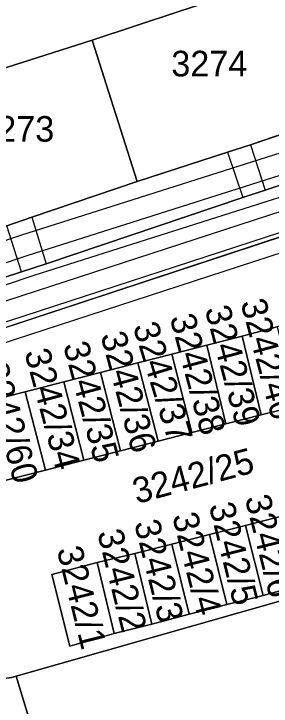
# Model space of a CAD drawing. Extents: x -264070 to -262271, y -1238894 to -1238141.
# Drawn here: x -262381.4 to -262361.2, y -1238526.7 to -1238472.7 of the extents above; entities that cross this region are included whole.
import ezdxf

# ---------------------------------------------------------------- set-up
doc = ezdxf.new("R2010")
doc.units = 0
for name, color, linetype in [('body_kn', 7, 'Continuous'), ('kladpar_druhypozemkov', 7, 'Continuous'), ('kladpar_hranice', 7, 'Continuous'), ('kladpar_parcelnecisla', 7, 'Continuous'), ('kladpar_plochy', 7, 'Continuous'), ('tarchy_linie', 7, 'Continuous'), ('zappar_hrandruhpozemk', 7, 'Continuous')]:
    doc.layers.add(name, color=color, linetype=linetype)

msp = doc.modelspace()

# ---------------------------------------------------------------- linework, layer by layer
at = {"layer": 'body_kn'}
for p, q in [((-262375.23, -1238474.73), (-262375.23, -1238474.73)), ((-262375.23, -1238474.73), (-262375.23, -1238474.73)), ((-262362.86, -1238482.89), (-262362.86, -1238482.89)), ((-262362.86, -1238482.89), (-262362.86, -1238482.89)), ((-262364.66, -1238483.47), (-262364.66, -1238483.47)), ((-262364.66, -1238483.47), (-262364.66, -1238483.47)), ((-262371.73, -1238485.76), (-262371.73, -1238485.76)), ((-262361.71, -1238486.43), (-262361.71, -1238486.43)), ((-262363.45, -1238487.01), (-262363.45, -1238487.01)), ((-262379.96, -1238488.54), (-262379.96, -1238488.54)), ((-262379.96, -1238488.54), (-262379.96, -1238488.54)), ((-262380.82, -1238489.96), (-262380.82, -1238489.96)), ((-262380.31, -1238491.53), (-262380.31, -1238491.53)), ((-262378.83, -1238492.18), (-262378.83, -1238492.18)), ((-262380.76, -1238492.83), (-262380.76, -1238492.83)), ((-262380.76, -1238492.83), (-262380.76, -1238492.83)), ((-262379.8, -1238493.1), (-262379.8, -1238493.1)), ((-262363.52, -1238497.83), (-262363.52, -1238497.83)), ((-262363.52, -1238497.83), (-262363.52, -1238497.83)), ((-262366.28, -1238498.54), (-262366.28, -1238498.54)), ((-262366.28, -1238498.54), (-262366.28, -1238498.54)), ((-262369.02, -1238499.25), (-262369.02, -1238499.25)), ((-262369.02, -1238499.25), (-262369.02, -1238499.25)), ((-262371.66, -1238499.93), (-262371.66, -1238499.93)), ((-262374.59, -1238500.68), (-262374.59, -1238500.68)), ((-262374.59, -1238500.68), (-262374.59, -1238500.68)), ((-262377.45, -1238501.41), (-262377.45, -1238501.41)), ((-262380.47, -1238502.18), (-262380.47, -1238502.18)), ((-262380.47, -1238502.18), (-262380.47, -1238502.18)), ((-262362.02, -1238504), (-262362.02, -1238504)), ((-262364.78, -1238504.69), (-262364.78, -1238504.69)), ((-262367.44, -1238505.37), (-262367.44, -1238505.37)), ((-262370.09, -1238506.05), (-262370.09, -1238506.05)), ((-262370.09, -1238506.05), (-262370.09, -1238506.05)), ((-262373.01, -1238506.8), (-262373.01, -1238506.8)), ((-262375.88, -1238507.53), (-262375.88, -1238507.53)), ((-262375.88, -1238507.53), (-262375.88, -1238507.53)), ((-262378.9, -1238508.3), (-262378.9, -1238508.3)), ((-262363.24, -1238512.62), (-262363.24, -1238512.62)), ((-262363.24, -1238512.62), (-262363.24, -1238512.62)), ((-262366.06, -1238513.34), (-262366.06, -1238513.34)), ((-262366.06, -1238513.34), (-262366.06, -1238513.34)), ((-262369, -1238514.09), (-262369, -1238514.09)), ((-262369, -1238514.09), (-262369, -1238514.09)), ((-262371.9, -1238514.82), (-262371.9, -1238514.82)), ((-262371.9, -1238514.82), (-262371.9, -1238514.82)), ((-262374.86, -1238515.53), (-262374.86, -1238515.53)), ((-262374.86, -1238515.53), (-262374.86, -1238515.53)), ((-262378.39, -1238516.46), (-262378.39, -1238516.46)), ((-262361.87, -1238518.09), (-262361.87, -1238518.09)), ((-262364.71, -1238518.8), (-262364.71, -1238518.8)), ((-262367.64, -1238519.55), (-262367.64, -1238519.55)), ((-262370.58, -1238520.33), (-262370.58, -1238520.33)), ((-262373.51, -1238521.07), (-262373.51, -1238521.07)), ((-262376.98, -1238522.05), (-262376.98, -1238522.05)), ((-262381.19, -1238524.41), (-262381.19, -1238524.41))]:
    msp.add_line(p, q, dxfattribs=at)
at = {"layer": 'kladpar_druhypozemkov'}
for p, q in [((-262365.5, -1238475.55), (-262365.5, -1238475.55)), ((-262380.7, -1238480.35), (-262380.7, -1238480.35)), ((-262363.42, -1238500.85), (-262363.42, -1238500.85)), ((-262366.23, -1238501.43), (-262366.23, -1238501.43)), ((-262368.47, -1238503.4), (-262368.47, -1238503.4)), ((-262371.25, -1238504.03), (-262371.25, -1238504.03)), ((-262380.9, -1238505.06), (-262380.9, -1238505.06)), ((-262374.06, -1238504.8), (-262374.06, -1238504.8)), ((-262376.89, -1238505.57), (-262376.89, -1238505.57)), ((-262366.44, -1238507.75), (-262366.44, -1238507.75)), ((-262362.65, -1238517), (-262362.65, -1238517)), ((-262365.64, -1238517.71), (-262365.64, -1238517.71)), ((-262368.52, -1238518.37), (-262368.52, -1238518.37)), ((-262371.52, -1238519.1), (-262371.52, -1238519.1)), ((-262374.5, -1238519.95), (-262374.5, -1238519.95))]:
    msp.add_line(p, q, dxfattribs=at)
at = {"layer": 'kladpar_hranice'}
msp.add_line((-262390.63, -1238500.01), (-262326.09, -1238478.73), dxfattribs=at)
for points in [[(-262337.35, -1238441.86), (-262329.33, -1238475.78), (-262344.78, -1238480.87), (-262346.55, -1238481.45), (-262361.71, -1238486.43), (-262363.45, -1238487.01), (-262378.83, -1238492.18), (-262380.76, -1238492.83), (-262389.7, -1238495.73), (-262391.69, -1238496.35), (-262406.46, -1238501.16), (-262408.42, -1238501.84), (-262423.58, -1238506.85)], [(-262371.73, -1238485.76), (-262364.66, -1238483.47), (-262362.86, -1238482.89), (-262356.47, -1238480.72), (-262347.7, -1238477.77), (-262346, -1238477.21), (-262341.33, -1238475.68), (-262344.91, -1238464.7), (-262360.03, -1238469.73), (-262366.77, -1238471.93), (-262368.45, -1238472.49), (-262375.23, -1238474.73), (-262383.76, -1238477.43), (-262385.67, -1238478.08), (-262390.4, -1238479.72), (-262394.63, -1238481.1), (-262396.48, -1238481.72), (-262405.71, -1238484.79), (-262411.88, -1238486.77)], [(-262360.03, -1238469.73), (-262356.47, -1238480.72), (-262362.86, -1238482.89), (-262364.66, -1238483.47), (-262371.73, -1238485.76), (-262375.23, -1238474.73), (-262368.45, -1238472.49), (-262366.77, -1238471.93), (-262360.03, -1238469.73)], [(-262375.23, -1238474.73), (-262371.73, -1238485.76), (-262379.96, -1238488.54), (-262381.91, -1238489.22), (-262386.78, -1238490.82), (-262390.4, -1238479.72), (-262385.67, -1238478.08), (-262383.76, -1238477.43), (-262375.23, -1238474.73)], [(-262423.58, -1238506.85), (-262408.42, -1238501.84), (-262406.46, -1238501.16), (-262391.69, -1238496.35), (-262389.7, -1238495.73), (-262380.76, -1238492.83), (-262378.83, -1238492.18), (-262363.45, -1238487.01), (-262361.71, -1238486.43), (-262346.55, -1238481.45), (-262344.78, -1238480.87), (-262329.33, -1238475.78), (-262326.09, -1238478.73), (-262390.63, -1238500.01), (-262423.64, -1238511.36)], [(-262417.13, -1238500.71), (-262409.7, -1238498.35), (-262407.64, -1238497.66), (-262402.1, -1238495.83), (-262392.79, -1238492.8), (-262390.83, -1238492.17), (-262386.78, -1238490.82), (-262381.91, -1238489.22), (-262379.96, -1238488.54), (-262371.73, -1238485.76)], [(-262322.62, -1238487.24), (-262325.34, -1238487.95), (-262328.06, -1238488.65), (-262330.78, -1238489.36), (-262333.5, -1238490.06), (-262336.22, -1238490.77), (-262338.94, -1238491.47), (-262341.66, -1238492.18), (-262344.38, -1238492.88), (-262347.1, -1238493.59), (-262349.82, -1238494.29), (-262352.55, -1238495), (-262355.28, -1238495.7), (-262358.02, -1238496.41), (-262360.77, -1238497.11), (-262363.52, -1238497.83), (-262366.28, -1238498.54), (-262369.02, -1238499.25), (-262371.66, -1238499.93), (-262374.59, -1238500.68), (-262377.45, -1238501.41), (-262380.47, -1238502.18), (-262383.37, -1238502.92)], [(-262383.75, -1238509.54), (-262378.9, -1238508.3), (-262375.88, -1238507.53), (-262373.01, -1238506.8), (-262370.09, -1238506.05), (-262367.44, -1238505.37), (-262364.78, -1238504.69), (-262362.02, -1238504), (-262359.27, -1238503.3), (-262356.52, -1238502.61), (-262353.78, -1238501.91), (-262351.03, -1238501.22), (-262348.3, -1238500.53), (-262346.16, -1238499.99), (-262345.58, -1238499.84), (-262342.86, -1238499.12), (-262340.14, -1238498.42), (-262337.42, -1238497.71), (-262334.7, -1238497.01), (-262331.98, -1238496.3), (-262329.26, -1238495.6), (-262326.54, -1238494.89), (-262323.82, -1238494.19), (-262321.1, -1238493.48)], [(-262360.77, -1238497.11), (-262359.27, -1238503.3), (-262362.02, -1238504), (-262363.52, -1238497.83), (-262360.77, -1238497.11)], [(-262363.52, -1238497.83), (-262362.02, -1238504), (-262364.78, -1238504.69), (-262366.28, -1238498.54), (-262363.52, -1238497.83)], [(-262366.28, -1238498.54), (-262364.78, -1238504.69), (-262367.44, -1238505.37), (-262369.02, -1238499.25), (-262366.28, -1238498.54)], [(-262369.02, -1238499.25), (-262367.44, -1238505.37), (-262370.09, -1238506.05), (-262371.66, -1238499.93), (-262369.02, -1238499.25)], [(-262370.09, -1238506.05), (-262373.01, -1238506.8), (-262374.59, -1238500.68), (-262371.66, -1238499.93), (-262370.09, -1238506.05)], [(-262374.59, -1238500.68), (-262373.01, -1238506.8), (-262375.88, -1238507.53), (-262377.45, -1238501.41), (-262374.59, -1238500.68)], [(-262375.88, -1238507.53), (-262378.9, -1238508.3), (-262380.47, -1238502.18), (-262377.45, -1238501.41), (-262375.88, -1238507.53)], [(-262380.47, -1238502.18), (-262378.9, -1238508.3), (-262383.75, -1238509.54), (-262383.37, -1238502.92), (-262380.47, -1238502.18)], [(-262322.66, -1238508.62), (-262350.86, -1238515.78), (-262360.29, -1238518.46), (-262381.19, -1238524.41), (-262381.54, -1238524.51), (-262385.51, -1238525.08), (-262419.15, -1238510.39)], [(-262385.51, -1238525.08), (-262381.54, -1238524.51), (-262381.19, -1238524.41), (-262368.91, -1238564.9), (-262376.4, -1238567.23), (-262385.89, -1238570.19), (-262395.66, -1238573.25), (-262407.03, -1238576.84), (-262409.67, -1238577.62), (-262412.32, -1238578.41), (-262414.97, -1238579.19), (-262415.58, -1238579.37), (-262449.01, -1238566.34), (-262454.25, -1238564.3), (-262450.4, -1238554.59), (-262449.19, -1238551.55), (-262448.34, -1238549.41), (-262447.4, -1238547.04), (-262435.35, -1238516.46), (-262432.64, -1238515.23), (-262432.61, -1238515.21), (-262423.64, -1238511.36), (-262419.15, -1238510.39), (-262385.51, -1238525.08)], [(-262360.23, -1238511.86), (-262363.24, -1238512.62), (-262366.06, -1238513.34), (-262369, -1238514.09), (-262371.9, -1238514.82), (-262374.86, -1238515.53), (-262378.39, -1238516.46), (-262376.98, -1238522.05), (-262373.51, -1238521.07), (-262370.58, -1238520.33), (-262367.64, -1238519.55), (-262364.71, -1238518.8), (-262361.87, -1238518.09), (-262358.87, -1238517.26)], [(-262360.23, -1238511.86), (-262358.87, -1238517.26), (-262361.87, -1238518.09), (-262363.24, -1238512.62), (-262360.23, -1238511.86)], [(-262363.24, -1238512.62), (-262361.87, -1238518.09), (-262364.71, -1238518.8), (-262366.06, -1238513.34), (-262363.24, -1238512.62)], [(-262366.06, -1238513.34), (-262364.71, -1238518.8), (-262367.64, -1238519.55), (-262369, -1238514.09), (-262366.06, -1238513.34)], [(-262369, -1238514.09), (-262367.64, -1238519.55), (-262370.58, -1238520.33), (-262371.9, -1238514.82), (-262369, -1238514.09)], [(-262371.9, -1238514.82), (-262370.58, -1238520.33), (-262373.51, -1238521.07), (-262374.86, -1238515.53), (-262371.9, -1238514.82)], [(-262374.86, -1238515.53), (-262373.51, -1238521.07), (-262376.98, -1238522.05), (-262378.39, -1238516.46), (-262374.86, -1238515.53)], [(-262360.29, -1238518.46), (-262358.52, -1238524.38), (-262347.86, -1238559.5), (-262365.69, -1238563.88), (-262368.91, -1238564.9), (-262381.19, -1238524.41), (-262360.29, -1238518.46)]]:
    msp.add_lwpolyline(points, dxfattribs=at)
at = {"layer": 'kladpar_plochy'}
for p, q in [((-262368.45, -1238472.49), (-262375.23, -1238474.73)), ((-262375.23, -1238474.73), (-262383.76, -1238477.43)), ((-262390.63, -1238500.01), (-262326.09, -1238478.73)), ((-262362.86, -1238482.89), (-262356.47, -1238480.72)), ((-262346.55, -1238481.45), (-262361.71, -1238486.43)), ((-262364.66, -1238483.47), (-262362.86, -1238482.89)), ((-262371.73, -1238485.76), (-262364.66, -1238483.47)), ((-262379.96, -1238488.54), (-262371.73, -1238485.76)), ((-262361.71, -1238486.43), (-262363.45, -1238487.01)), ((-262363.45, -1238487.01), (-262378.83, -1238492.18)), ((-262381.91, -1238489.22), (-262379.96, -1238488.54)), ((-262378.83, -1238492.18), (-262380.76, -1238492.83)), ((-262380.76, -1238492.83), (-262389.7, -1238495.73)), ((-262360.77, -1238497.11), (-262363.52, -1238497.83)), ((-262363.52, -1238497.83), (-262366.28, -1238498.54)), ((-262366.28, -1238498.54), (-262369.02, -1238499.25)), ((-262369.02, -1238499.25), (-262371.66, -1238499.93)), ((-262371.66, -1238499.93), (-262374.59, -1238500.68)), ((-262374.59, -1238500.68), (-262377.45, -1238501.41)), ((-262377.45, -1238501.41), (-262380.47, -1238502.18)), ((-262380.47, -1238502.18), (-262383.37, -1238502.92)), ((-262362.02, -1238504), (-262359.27, -1238503.3)), ((-262364.78, -1238504.69), (-262362.02, -1238504)), ((-262367.44, -1238505.37), (-262364.78, -1238504.69)), ((-262370.09, -1238506.05), (-262367.44, -1238505.37)), ((-262373.01, -1238506.8), (-262370.09, -1238506.05)), ((-262375.88, -1238507.53), (-262373.01, -1238506.8)), ((-262378.9, -1238508.3), (-262375.88, -1238507.53)), ((-262383.75, -1238509.54), (-262378.9, -1238508.3)), ((-262360.23, -1238511.86), (-262363.24, -1238512.62)), ((-262363.24, -1238512.62), (-262366.06, -1238513.34)), ((-262366.06, -1238513.34), (-262369, -1238514.09)), ((-262369, -1238514.09), (-262371.9, -1238514.82)), ((-262371.9, -1238514.82), (-262374.86, -1238515.53)), ((-262374.86, -1238515.53), (-262378.39, -1238516.46)), ((-262378.39, -1238516.46), (-262376.98, -1238522.05)), ((-262361.87, -1238518.09), (-262358.87, -1238517.26)), ((-262364.71, -1238518.8), (-262361.87, -1238518.09)), ((-262360.29, -1238518.46), (-262381.19, -1238524.41)), ((-262367.64, -1238519.55), (-262364.71, -1238518.8)), ((-262370.58, -1238520.33), (-262367.64, -1238519.55)), ((-262373.51, -1238521.07), (-262370.58, -1238520.33)), ((-262376.98, -1238522.05), (-262373.51, -1238521.07)), ((-262381.19, -1238524.41), (-262381.54, -1238524.51))]:
    msp.add_line(p, q, dxfattribs=at)
for points in [[(-262360.03, -1238469.73), (-262356.47, -1238480.72), (-262362.86, -1238482.89), (-262364.66, -1238483.47), (-262371.73, -1238485.76), (-262375.23, -1238474.73), (-262368.45, -1238472.49), (-262366.77, -1238471.93)], [(-262375.23, -1238474.73), (-262371.73, -1238485.76), (-262379.96, -1238488.54), (-262381.91, -1238489.22), (-262386.78, -1238490.82), (-262390.4, -1238479.72), (-262385.67, -1238478.08), (-262383.76, -1238477.43)], [(-262360.77, -1238497.11), (-262359.27, -1238503.3), (-262362.02, -1238504), (-262363.52, -1238497.83)], [(-262363.52, -1238497.83), (-262362.02, -1238504), (-262364.78, -1238504.69), (-262366.28, -1238498.54)], [(-262366.28, -1238498.54), (-262364.78, -1238504.69), (-262367.44, -1238505.37), (-262369.02, -1238499.25)], [(-262369.02, -1238499.25), (-262367.44, -1238505.37), (-262370.09, -1238506.05), (-262371.66, -1238499.93)], [(-262370.09, -1238506.05), (-262373.01, -1238506.8), (-262374.59, -1238500.68), (-262371.66, -1238499.93)], [(-262374.59, -1238500.68), (-262373.01, -1238506.8), (-262375.88, -1238507.53), (-262377.45, -1238501.41)], [(-262375.88, -1238507.53), (-262378.9, -1238508.3), (-262380.47, -1238502.18), (-262377.45, -1238501.41)], [(-262380.47, -1238502.18), (-262378.9, -1238508.3), (-262383.75, -1238509.54), (-262383.37, -1238502.92)], [(-262385.51, -1238525.08), (-262381.54, -1238524.51), (-262381.19, -1238524.41), (-262368.91, -1238564.9), (-262376.4, -1238567.23), (-262385.89, -1238570.19), (-262395.66, -1238573.25), (-262407.03, -1238576.84), (-262409.67, -1238577.62), (-262412.32, -1238578.41), (-262414.97, -1238579.19), (-262415.58, -1238579.37), (-262449.01, -1238566.34), (-262454.25, -1238564.3), (-262450.4, -1238554.59), (-262449.19, -1238551.55), (-262448.34, -1238549.41), (-262447.4, -1238547.04), (-262435.35, -1238516.46), (-262432.64, -1238515.23), (-262432.61, -1238515.21), (-262423.64, -1238511.36), (-262419.15, -1238510.39)], [(-262360.23, -1238511.86), (-262358.87, -1238517.26), (-262361.87, -1238518.09), (-262363.24, -1238512.62)], [(-262363.24, -1238512.62), (-262361.87, -1238518.09), (-262364.71, -1238518.8), (-262366.06, -1238513.34)], [(-262366.06, -1238513.34), (-262364.71, -1238518.8), (-262367.64, -1238519.55), (-262369, -1238514.09)], [(-262369, -1238514.09), (-262367.64, -1238519.55), (-262370.58, -1238520.33), (-262371.9, -1238514.82)], [(-262371.9, -1238514.82), (-262370.58, -1238520.33), (-262373.51, -1238521.07), (-262374.86, -1238515.53)], [(-262374.86, -1238515.53), (-262373.51, -1238521.07), (-262376.98, -1238522.05), (-262378.39, -1238516.46)], [(-262360.29, -1238518.46), (-262358.52, -1238524.38), (-262347.86, -1238559.5), (-262365.69, -1238563.88), (-262368.91, -1238564.9), (-262381.19, -1238524.41)]]:
    msp.add_lwpolyline(points, close=True, dxfattribs=at)
msp.add_lwpolyline([(-262423.58, -1238506.85), (-262408.42, -1238501.84), (-262406.46, -1238501.16), (-262391.69, -1238496.35), (-262389.7, -1238495.73), (-262380.76, -1238492.83), (-262378.83, -1238492.18), (-262363.45, -1238487.01), (-262361.71, -1238486.43), (-262346.55, -1238481.45), (-262344.78, -1238480.87), (-262329.33, -1238475.78), (-262326.09, -1238478.73), (-262390.63, -1238500.01), (-262423.64, -1238511.36)], dxfattribs=at)
at = {"layer": 'tarchy_linie'}
for points in [[(-262442.79, -1238510.91), (-262407.96, -1238499.09), (-262380.82, -1238489.96), (-262337.97, -1238476.37), (-262329.63, -1238474.53), (-262329.33, -1238475.78), (-262329, -1238476.08), (-262326.26, -1238478.57), (-262326.09, -1238478.73), (-262325.03, -1238479.8)], [(-262486.72, -1238526.59), (-262442.28, -1238512.48), (-262407.43, -1238500.65), (-262380.31, -1238491.53), (-262337.54, -1238477.97), (-262329, -1238476.08)], [(-262440.95, -1238514.7), (-262406.98, -1238503.21), (-262328.44, -1238477.65), (-262337.11, -1238479.57), (-262379.8, -1238493.1), (-262406.9, -1238502.21), (-262441.77, -1238514.05)], [(-262469.98, -1238526.19), (-262440.45, -1238516.17), (-262406.49, -1238504.68), (-262326.26, -1238478.57)], [(-262325.03, -1238479.8), (-262406, -1238506.15), (-262418.88, -1238510.51), (-262419.15, -1238510.39), (-262423.64, -1238511.36), (-262432.01, -1238514.95), (-262439.13, -1238517.36), (-262450.64, -1238548.67), (-262452.21, -1238548.17), (-262453.02, -1238547.91), (-262453.85, -1238547.64), (-262457.05, -1238556.02)]]:
    msp.add_lwpolyline(points, dxfattribs=at)
at = {"layer": 'zappar_hrandruhpozemk'}
for p, q in [((-262362.86, -1238482.89), (-262361.71, -1238486.43)), ((-262364.66, -1238483.47), (-262363.45, -1238487.01)), ((-262379.96, -1238488.54), (-262378.83, -1238492.18)), ((-262380.76, -1238492.83), (-262381.91, -1238489.22))]:
    msp.add_line(p, q, dxfattribs=at)

# ---------------------------------------------------------------- texts
at = {"layer": 'kladpar_parcelnecisla'}
for s, p in [('3274', (-262369.052, -1238477.55)), ('3273', (-262384.154, -1238482.65))]:
    msp.add_text(s, height=2, dxfattribs=at).set_placement(p)
for s, rotation, p in [('3242/39', 285, (-262366.449, -1238495.726)), ('3242/40', 285, (-262363.651, -1238495.204)), ('3242/38', 285, (-262369.185, -1238496.383)), ('3242/37', 287, (-262372.068, -1238497.072)), ('3242/36', 285, (-262374.599, -1238497.766)), ('3242/35', 285, (-262377.523, -1238498.542)), ('3242/34', 285, (-262380.549, -1238499.096)), ('3242/60', 285, (-262383.831, -1238500.164)), ('3242/25', 15, (-262371.762, -1238510.959)), ('3242/6', 284, (-262363.31, -1238510.479)), ('3242/5', 284, (-262366.124, -1238511.075)), ('3242/4', 284, (-262368.99, -1238511.869)), ('3242/3', 284, (-262371.965, -1238512.429)), ('3242/2', 284, (-262374.851, -1238513.184)), ('3242/1', 284, (-262378.021, -1238514.506))]:
    msp.add_text(s, height=2, rotation=rotation, dxfattribs=at).set_placement(p)

doc.saveas('drawing.dxf')
